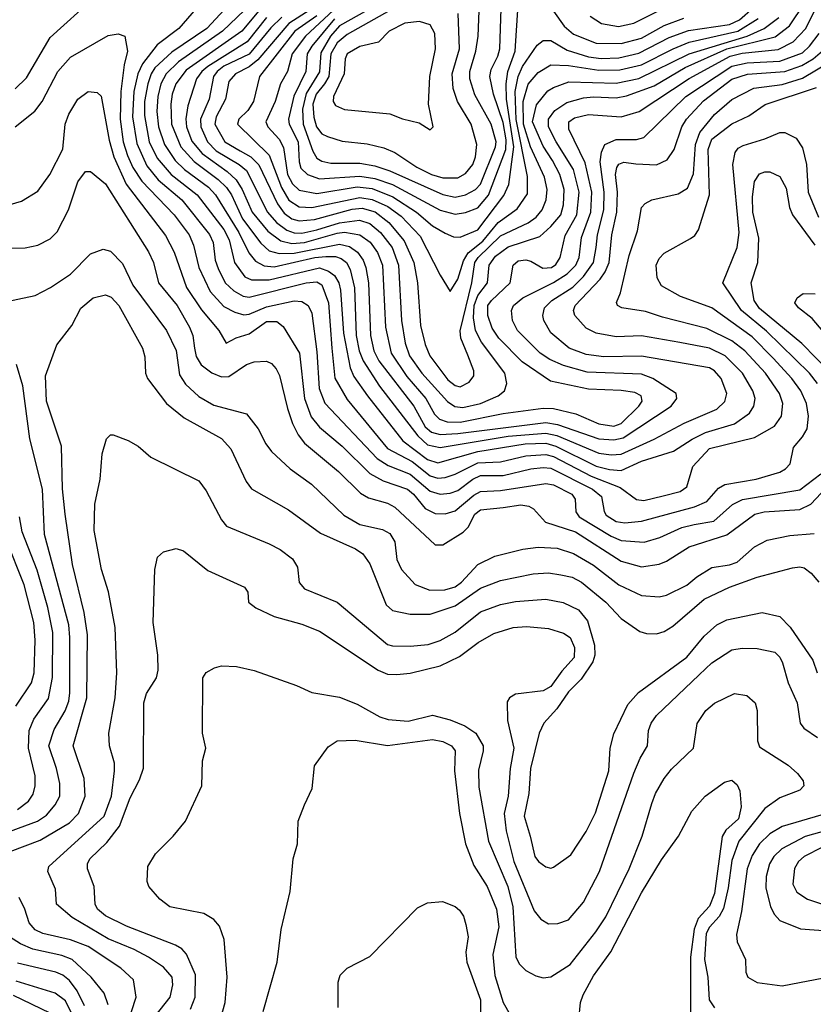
# Model space of a CAD drawing. Extents: x 1173029 to 1307123, y 522559 to 678521.
# Tile 540 of 623: x 1212333 to 1215488, y 662597 to 666511. Entities that reach past the tile are written whole.
import ezdxf

# ---------------------------------------------------------------- set-up
doc = ezdxf.new("R2010")
doc.units = 0

msp = doc.modelspace()

# ---------------------------------------------------------------- linework, layer by layer
at = {"layer": '0CON10XD'}
for points in [[(1213625, 666638.8), (1213403.7, 666495), (1213279.5, 666350.5), (1213245, 666323), (1213190.7, 666295), (1213164.8, 666265), (1213151.2, 666195), (1213114.3, 666125), (1213108.8, 666095), (1213148.3, 666025), (1213209.7, 665989.7), (1213252.7, 665965), (1213284.3, 665934.3), (1213358.2, 665778.2), (1213385, 665741.7), (1213415, 665719.1), (1213445, 665710.7), (1213505.9, 665715.9), (1213655, 665757.3), (1213695, 665761.2), (1213746.2, 665746.2), (1213801.3, 665705), (1213861.9, 665631.9), (1213900.7, 665545), (1213914.8, 665465), (1213926.1, 665295), (1213945, 665220), (1213963.8, 665175), (1214035, 665079.3), (1214065, 665056.8), (1214085, 665051.6), (1214120.5, 665069.5), (1214138.9, 665095), (1214138.2, 665115), (1214115, 665177.8), (1214087.2, 665245), (1214084.3, 665274.3), (1214130.4, 665465), (1214142.9, 665545), (1214156.3, 665565), (1214245, 665651.1), (1214355, 665702.6), (1214386.8, 665725), (1214411, 665755), (1214426.3, 665795), (1214429.7, 665835), (1214419.2, 665885), (1214364.6, 666004.6), (1214335.8, 666095), (1214335.3, 666184.7), (1214355, 666254.1), (1214395, 666300), (1214445, 666331.6), (1214515, 666328.3), (1214635, 666310.2), (1214719, 666311), (1214805, 666330.9), (1214930.5, 666395), (1214995, 666420.6), (1215188.6, 666465), (1215269.5, 666515)], [(1213515, 666526.3), (1213427.6, 666465), (1213287, 666285), (1213262.9, 666185), (1213240.1, 666149.9), (1213204.6, 666115), (1213199.1, 666095), (1213325, 665971.8), (1213373.5, 665843.5), (1213403.7, 665793.7), (1213445, 665766.7), (1213495, 665764.1), (1213685, 665804), (1213735, 665796.5), (1213797.5, 665767.5), (1213849.4, 665729.4), (1213925, 665650.3), (1214004.8, 665494.8), (1214045, 665430), (1214075, 665478.9), (1214097.7, 665552.3), (1214115.9, 665584.1), (1214175, 665630.5), (1214235, 665704.8), (1214311.5, 665758.5), (1214351.6, 665818.4), (1214352.1, 665887.9), (1214306.6, 666113.4), (1214303, 666225), (1214314.9, 666285.1), (1214332.6, 666325), (1214391, 666409), (1214415, 666427.3), (1214445, 666427.8), (1214509.8, 666389.8), (1214595, 666363.2), (1214645, 666356.8), (1214715, 666359.2), (1214795, 666377.8), (1214915, 666439.1), (1214992.6, 666467.4), (1215155, 666492), (1215195, 666509.3), (1215357.3, 666655)], [(1212315, 666235.3), (1212360.1, 666279.9), (1212455, 666439.6), (1212630.4, 666599.6)], [(1213200.2, 666609.8), (1213077.6, 666475), (1212938.5, 666381.5), (1212871, 666318.9), (1212855.4, 666295), (1212842.2, 666255), (1212829.6, 666185), (1212829.2, 666129.2), (1212848, 666025), (1212880.4, 665960.4), (1212935.6, 665895.6), (1213038.7, 665815), (1213145, 665676.4), (1213165.7, 665635), (1213187.5, 665545), (1213229, 665489), (1213255, 665476.8), (1213325, 665477.1), (1213524.6, 665524.6), (1213561.5, 665511.5), (1213585, 665493.2), (1213601.9, 665465), (1213609.3, 665435), (1213620, 665265), (1213646.7, 665126.7), (1213662, 665092), (1213716.4, 665015), (1213856.9, 664836.9), (1213955, 664762.2), (1213995, 664749.2), (1214155, 664794), (1214342.5, 664825), (1214425, 664827.4), (1214465, 664816), (1214625, 664736.4), (1214677.4, 664722.6), (1214725, 664718.5), (1214805, 664755.8), (1214932.5, 664795), (1215006.4, 664843.6), (1215059.8, 664870.2), (1215175, 664904.3), (1215235, 664946.4), (1215252.2, 664975), (1215256.5, 665005), (1215247.5, 665035), (1215207, 665105), (1215138, 665175), (1215075, 665205.5), (1214958.1, 665228.1), (1214805, 665254.4), (1214705, 665250.2), (1214625, 665264.7), (1214584.8, 665284.8), (1214540, 665335), (1214535.3, 665355), (1214541.8, 665375), (1214640.3, 665479.7), (1214661.3, 665508.7), (1214677.1, 665545), (1214687.4, 665655), (1214706.7, 665745), (1214709.4, 665825), (1214702.4, 665895), (1214707.1, 665922.9), (1214715, 665936), (1214735, 665944.7), (1214782.7, 665937.3), (1214865, 665934), (1214906.9, 665953.1), (1214935.2, 665994.8), (1214966.2, 666085), (1214983.8, 666115), (1215051.4, 666188.6), (1215165, 666273.8), (1215226.3, 666293.7), (1215375, 666304.2), (1215442, 666328), (1215487.4, 666355), (1215533.7, 666395)], [(1213285, 666605.1), (1213140.2, 666465), (1212965, 666342.7), (1212915.2, 666295), (1212894.7, 666255.3), (1212882, 666205), (1212878.4, 666145), (1212884.7, 666084.7), (1212908.5, 666015), (1212951.3, 665951.3), (1212988.4, 665915), (1213083.3, 665845), (1213111.7, 665815), (1213204.1, 665665), (1213243.7, 665583.7), (1213271.4, 665551.4), (1213305, 665531.9), (1213345, 665528), (1213506.4, 665565), (1213550.2, 665569.8), (1213589.3, 665569.3), (1213612, 665562), (1213632.4, 665545), (1213647, 665517), (1213663.8, 665445), (1213671.5, 665255), (1213683.2, 665195), (1213698.3, 665155), (1213764.3, 665054.3), (1213916.6, 664856.6), (1213955, 664820.9), (1214005, 664810), (1214275, 664855.1), (1214425, 664867.6), (1214468.2, 664858.2), (1214635, 664788.3), (1214685, 664781.1), (1214724, 664784), (1214856.2, 664843.8), (1214975, 664907), (1215105, 664962.2), (1215137.2, 664992.8), (1215144.2, 665025), (1215121.6, 665085), (1215095.8, 665115), (1215075, 665126.5), (1214805, 665172.6), (1214655, 665170.5), (1214585, 665180.4), (1214518.2, 665205), (1214445, 665266.2), (1214416.6, 665315), (1214413.5, 665335), (1214419.4, 665365), (1214449.4, 665395), (1214532.7, 665447.3), (1214575, 665490), (1214614.8, 665545), (1214624.5, 665604.5), (1214630.1, 665655), (1214655.4, 665755), (1214657.3, 665825), (1214641.4, 665945), (1214645.6, 665984.4), (1214659.1, 666015), (1214705, 666034.8), (1214785, 666033.7), (1214815, 666041.8), (1214981.7, 666205), (1215164.6, 666325.4), (1215225, 666338.5), (1215355, 666345.1), (1215445, 666379.4), (1215473.4, 666405), (1215512.2, 666455)], [(1213815, 666605.3), (1213605, 666486.3), (1213568.6, 666445), (1213530.8, 666379.2), (1213525, 666303.9), (1213472.2, 666217.8), (1213457.3, 666155), (1213460.8, 666095), (1213498.2, 665988.2), (1213515, 665960.3), (1213535, 665947.8), (1213570.9, 665940.9), (1213685, 665940.5), (1213745, 665930), (1213805, 665910.1), (1214015, 665815.2), (1214065, 665805.2)], [(1214065, 665805.2), (1214105, 665814.1), (1214145, 665835.2), (1214165, 665856.8), (1214225, 666004.6), (1214228.1, 666025), (1214207.4, 666095), (1214142.3, 666212.3), (1214122.4, 666275), (1214123.2, 666305), (1214147, 666385), (1214156, 666445), (1214162.4, 666615)], [(1213035.5, 666555), (1212965.4, 666475), (1212879.9, 666410.1), (1212821.8, 666335), (1212803.5, 666295), (1212786.6, 666225), (1212781.7, 666125), (1212798.7, 666018.7), (1212839.2, 665929.2), (1212884.5, 665874.5), (1212978.4, 665795), (1213087.4, 665657.4), (1213102.2, 665625), (1213111.1, 665555), (1213121.8, 665521.8), (1213150.7, 665465), (1213185, 665433.5), (1213222.2, 665412.2), (1213245, 665407.5), (1213472.5, 665465), (1213515, 665468.4), (1213535, 665457), (1213560.6, 665385), (1213574.5, 665205), (1213585.7, 665085.7), (1213635, 665000.7), (1213795, 664805.6), (1213893.1, 664755), (1213965, 664697.5), (1213995, 664688.7), (1214025, 664690.6), (1214065, 664703.8), (1214155, 664749), (1214245, 664752.7), (1214345, 664776.9), (1214425, 664781.9), (1214455, 664774), (1214605, 664696.7), (1214720.6, 664650.6), (1214785, 664603.2), (1214815, 664600), (1214891.7, 664618.3), (1214959.2, 664635), (1214985, 664654.4), (1215009.4, 664735), (1215075, 664805.7), (1215255, 664849.8), (1215333.8, 664895), (1215361.6, 664935), (1215366.7, 664985), (1215354.3, 665025), (1215298.5, 665105), (1215216.1, 665195), (1215164.4, 665234.4), (1215065, 665282.8), (1214888.1, 665328.1), (1214821, 665351), (1214726.7, 665365), (1214709.2, 665375), (1214705.9, 665385.9), (1214721.2, 665425), (1214756.6, 665573.4), (1214789.1, 665670.9), (1214805.9, 665764.1), (1214820, 665780), (1214845.9, 665794.1), (1214951.3, 665818.7), (1214988.5, 665841.5), (1215012.3, 665897.7), (1215020.4, 666015), (1215037.3, 666062.7), (1215096, 666134), (1215165, 666193.9), (1215252.2, 666237.8), (1215365, 666252.9), (1215445, 666278.6), (1215556.1, 666343.9)], [(1213283.7, 666546.3), (1213216.7, 666465), (1212995, 666310), (1212954.2, 666255), (1212939.9, 666215), (1212933.8, 666175), (1212937.1, 666095), (1212973.7, 666005), (1213026.3, 665946.3), (1213122.2, 665875), (1213155, 665843), (1213175, 665814.2), (1213219.4, 665719.4), (1213292.3, 665622.3), (1213325, 665592), (1213365, 665580.9), (1213425, 665582.3), (1213605, 665619), (1213645, 665609.4), (1213676.6, 665586.6), (1213699.1, 665555), (1213709.7, 665525), (1213719.4, 665465), (1213728.3, 665255), (1213741.1, 665195), (1213760.6, 665155), (1213899.8, 664975), (1213945, 664892.7), (1213971, 664871), (1214005, 664861.7), (1214075, 664865.7), (1214425, 664910.2), (1214472, 664902), (1214635, 664845.1), (1214695, 664840.7), (1214731.9, 664848.1), (1214923.8, 664975), (1214945.6, 665005), (1214943.1, 665025), (1214850.4, 665085), (1214805, 665101.1), (1214589.6, 665109.6), (1214495, 665136.6), (1214440.3, 665160.3), (1214402.8, 665185), (1214312.5, 665275), (1214293.1, 665315), (1214288.8, 665355), (1214296.7, 665375), (1214333.4, 665405), (1214455, 665465.5), (1214509.5, 665500.5), (1214543.8, 665535), (1214557.7, 665565), (1214567, 665645), (1214604.1, 665745), (1214608.1, 665825), (1214581.6, 665941.6), (1214516.3, 666075), (1214515.9, 666105), (1214539.1, 666120.9), (1214595, 666134), (1214725, 666124.8), (1214795.4, 666145), (1214995, 666276.5), (1215157.5, 666365), (1215205, 666377.4), (1215348.2, 666391.8), (1215407.6, 666422.4), (1215458.5, 666475), (1215513.5, 666585)], [(1213315, 666519.4), (1213237, 666423), (1213080.8, 666325), (1213057.3, 666305), (1213036.9, 666275), (1213002.2, 666167.8), (1212993.4, 666116.6), (1212997.1, 666085), (1213018.3, 666028.3), (1213058.8, 665978.8), (1213157.5, 665907.5), (1213193.4, 665873.4), (1213217.8, 665835), (1213257.6, 665745), (1213320.4, 665670.4), (1213372.1, 665632.1), (1213415, 665620.4), (1213466.2, 665625), (1213595, 665662), (1213625, 665665.5), (1213685, 665655.8), (1213726, 665626), (1213756.2, 665585), (1213776.2, 665535), (1213788.1, 665288.1), (1213810.2, 665185), (1213872.4, 665092.4), (1213948.4, 665005), (1213982.7, 664942.7), (1214002.4, 664922.4), (1214032.5, 664912.5), (1214085, 664910.6), (1214255, 664945.1), (1214415, 664966.7), (1214455, 664965.6), (1214543.6, 664943.6), (1214635, 664903.7), (1214695, 664895.6), (1214725, 664905.7), (1214795.3, 664975), (1214807.8, 664995), (1214803.8, 665015), (1214778.6, 665028.6), (1214725, 665036.8), (1214595, 665042.4), (1214443.5, 665073.5), (1214330.6, 665150.6), (1214238.3, 665245), (1214211.6, 665285), (1214193.9, 665335), (1214194.8, 665375), (1214208.7, 665395), (1214283.3, 665465), (1214294.6, 665535), (1214315, 665551.8), (1214345, 665556.7), (1214365, 665551.4), (1214413.1, 665523.1), (1214447.2, 665525), (1214465, 665537.6), (1214482.3, 665565), (1214502.3, 665652.3), (1214548.6, 665735), (1214557.7, 665825), (1214534.9, 665915), (1214465.5, 666025), (1214436.2, 666085), (1214435.9, 666115), (1214460.4, 666149.6), (1214508.7, 666181.3), (1214575, 666200), (1214615, 666204.2), (1214705, 666200.2), (1214745, 666208), (1214855, 666248.2), (1214979.5, 666320.5), (1215145, 666394.9), (1215337, 666443), (1215394.1, 666485.9), (1215453.8, 666575)], [(1213599.3, 666565), (1213469.2, 666445), (1213416, 666375), (1213398.6, 666305), (1213370.5, 666255), (1213348.8, 666185), (1213312.4, 666105), (1213319.2, 666085), (1213364.3, 666035), (1213382.1, 666002.1), (1213398.3, 665895), (1213418.4, 665858.4), (1213445, 665833.3), (1213515, 665819.1), (1213675, 665845.7), (1213735, 665840.2), (1213816.6, 665806.6), (1213910.7, 665745), (1213975, 665691.6), (1214025, 665662.1), (1214057.6, 665647.6), (1214085, 665646.3), (1214155.2, 665675), (1214257.7, 665812.3), (1214277.9, 665855), (1214297.6, 666005), (1214268.1, 666195), (1214267.5, 666255), (1214274.1, 666305), (1214302.9, 666385), (1214315, 666570)], [(1214065, 665737.8), (1214105, 665744), (1214155, 665763.3), (1214197, 665813), (1214265.6, 665995), (1214267.2, 666032.8), (1214255, 666102.3), (1214216.6, 666215), (1214201.9, 666285), (1214207.5, 666312.5), (1214234.3, 666365), (1214242.4, 666395), (1214247.4, 666555)], [(1214600.9, 666525), (1214645.8, 666495), (1214713.9, 666483.9), (1214775, 666496.1), (1214894.1, 666555.9)], [(1213375, 666520.8), (1213331.6, 666478.4), (1213245, 666373.8), (1213145, 666325.3), (1213118.4, 666305), (1213103.6, 666285), (1213086.6, 666195), (1213052.2, 666115), (1213052.9, 666085), (1213079.7, 666025), (1213115, 665989.7), (1213206.2, 665935), (1213235, 665911), (1213318.9, 665745), (1213354.8, 665705), (1213395, 665674), (1213425, 665663), (1213455, 665662.7), (1213515, 665674.7), (1213605, 665703.7), (1213683.6, 665713.6), (1213725, 665700.5), (1213768.3, 665665), (1213813.6, 665605), (1213839.5, 665535), (1213851.1, 665315), (1213865.7, 665224.3), (1213882.7, 665175), (1213932.3, 665105), (1214033.4, 664993.4), (1214062.9, 664972.9), (1214095, 664969.2), (1214165.1, 664984.9), (1214235.6, 665015), (1214261.1, 665035), (1214270, 665065), (1214261.6, 665105), (1214169.1, 665229.1), (1214144.9, 665274.9), (1214137.4, 665325), (1214140, 665375), (1214155, 665414.4), (1214193, 665465), (1214199.6, 665535), (1214225, 665571.1), (1214275, 665607.6), (1214400.6, 665649.4), (1214445, 665688.4), (1214484.4, 665735), (1214495.7, 665774.3), (1214497.9, 665835), (1214480.8, 665895), (1214451.3, 665951.3), (1214415, 666007.4), (1214371.4, 666105), (1214387.6, 666172.4), (1214432.6, 666227.4), (1214455, 666241.4), (1214516.6, 666263.4), (1214705, 666257.6), (1214795, 666277.2), (1214994.7, 666375), (1215225.1, 666444.9), (1215293.3, 666475), (1215351, 666519)], [(1213585, 666513.6), (1213494.6, 666405), (1213476.4, 666375), (1213471.3, 666305), (1213423.5, 666206.5), (1213401.9, 666115), (1213405.2, 666095), (1213440.9, 666025), (1213443.9, 665945), (1213450.4, 665920.4), (1213477.7, 665895), (1213525, 665878.6), (1213685, 665888.8), (1213745, 665879.9), (1213815.4, 665855.4), (1214005, 665753.8), (1214065, 665737.8)], [(1213805, 666547.3), (1213635, 666452), (1213595, 666419), (1213570.1, 666375), (1213561.8, 666285), (1213545.7, 666255), (1213512.6, 666215), (1213498.5, 666175), (1213502.7, 666122.7), (1213513.9, 666085), (1213535, 666056.9), (1213556.4, 666046.4), (1213615, 666027.3), (1213715, 666017.5), (1213781.4, 666001.4), (1213825, 665983.1), (1213912.7, 665925), (1213970.9, 665895), (1214015, 665882.1), (1214075, 665882)], [(1214075, 665882), (1214105, 665899.5), (1214134.8, 665935), (1214144.8, 665965.2), (1214150, 666015), (1214128.1, 666095), (1214073.9, 666185), (1214056.5, 666236.5), (1214052.1, 666295), (1214081.2, 666395), (1214077.1, 666535)], [(1214455.3, 666545), (1214498.4, 666485), (1214535, 666452.7), (1214625, 666417.2), (1214725, 666416.1), (1214805, 666437.1), (1214895, 666487.4), (1214973.7, 666516.3)], [(1213965, 666072.5), (1213976.7, 666085), (1213958.9, 666175), (1213963.3, 666285), (1213985.9, 666395), (1213984, 666455), (1213965, 666489.5), (1213923.2, 666503.2), (1213865, 666496.8), (1213801.5, 666465), (1213759.2, 666420.8), (1213685, 666403.8), (1213634.6, 666375), (1213627.5, 666355), (1213623.4, 666295), (1213581, 666205), (1213579.7, 666185), (1213588.9, 666168.9), (1213625, 666154.2), (1213805, 666136.4), (1213855, 666116.5), (1213920.8, 666100.8), (1213965, 666072.5)], [(1212315.4, 666084.6), (1212393.2, 666146.8), (1212423.2, 666185), (1212485.6, 666304.4), (1212535, 666362.1), (1212685, 666447.5), (1212724.2, 666454.2), (1212751.2, 666445), (1212761.5, 666385), (1212748.5, 666331.5), (1212735.7, 666225), (1212732.6, 666115), (1212745.2, 666024.8), (1212761.4, 665971.4), (1212783.4, 665923.4), (1212818.7, 665868.7), (1212948, 665735), (1213006.5, 665655), (1213024.4, 665615), (1213045.9, 665525), (1213090.6, 665430.6), (1213145, 665371), (1213188, 665348), (1213225, 665338.1), (1213245, 665339.5), (1213315, 665369.9), (1213425, 665393.3), (1213455, 665390.2), (1213479.6, 665375), (1213494.7, 665344.7), (1213515, 665190), (1213524.1, 665045), (1213546.9, 664986.9), (1213755, 664766.7), (1213798.2, 664738.2), (1213885, 664704.2), (1213965, 664636.1), (1214005, 664624.4), (1214045, 664628.3), (1214075, 664638.8), (1214135.3, 664684.7), (1214165, 664699.1), (1214255, 664699.3), (1214365.2, 664725.2), (1214415, 664731.3), (1214445, 664727.9), (1214610, 664645), (1214645.8, 664615), (1214656.2, 664556.2), (1214665, 664541.6), (1214705, 664516.7), (1214739, 664511), (1214805, 664517.7), (1215015.4, 664574.6), (1215065, 664595.8), (1215111.4, 664648.6), (1215136.3, 664663.7), (1215260.8, 664685), (1215355, 664712.4), (1215377.8, 664725), (1215396.7, 664745), (1215409.8, 664810.2), (1215445, 664852.5), (1215463.2, 664885), (1215469.8, 664935), (1215461.5, 664985), (1215438.7, 665035), (1215402.5, 665085), (1215329.2, 665165), (1215245, 665250.6), (1215085, 665364.7), (1214959.9, 665409.9), (1214885, 665452.9), (1214867.1, 665485), (1214863.1, 665535), (1214875, 665561.9), (1214895, 665582.7), (1214999.5, 665640.5), (1215016.9, 665653.1), (1215031.4, 665675), (1215075.3, 665815), (1215069.9, 665995), (1215085, 666036.1), (1215165, 666097), (1215231.5, 666128.5), (1215297.2, 666172.8), (1215501.2, 666241.2)], [(1212295, 665775.4), (1212340.5, 665789.5), (1212405, 665829.4), (1212452.9, 665895), (1212505, 665996), (1212514.7, 666095), (1212528.8, 666135), (1212565, 666194.5), (1212605, 666225.6), (1212640.8, 666220.8), (1212656.6, 666206.6), (1212688.5, 666031.5), (1212707.3, 665965), (1212756.2, 665856.2), (1212912.5, 665652.5), (1212947.2, 665587.2), (1212996.5, 665446.5), (1213056.7, 665356.7), (1213125.4, 665275), (1213154.3, 665224.3), (1213194.1, 665245.9), (1213245, 665261.8), (1213315, 665311.6), (1213355, 665311), (1213381, 665291), (1213445.6, 665185), (1213466.1, 665005), (1213492.7, 664932.7), (1213525, 664890.6), (1213615, 664815.8), (1213725, 664707.1), (1213778.1, 664678.1), (1213875, 664644.8), (1213898.8, 664625), (1213945, 664568.1), (1213985, 664547.4), (1214025, 664546), (1214065, 664558.4), (1214138.9, 664621.1), (1214165, 664635.8), (1214245, 664639.5), (1214425, 664667.7), (1214455, 664661.5), (1214528.7, 664625), (1214541.2, 664605), (1214544.1, 664555), (1214558.1, 664535), (1214685, 664458), (1214725, 664441), (1214816.3, 664433.7), (1214878, 664452), (1214965, 664492.9), (1215014.4, 664504.4), (1215092.8, 664517.2), (1215166.9, 664583.1), (1215206.4, 664603.6), (1215435, 664642), (1215517.8, 664705)], [(1215504.4, 665064.4), (1215473.4, 665105), (1215302.7, 665272.7), (1215202.5, 665355), (1215128.5, 665465), (1215185, 665605.7), (1215193.3, 665665), (1215168.1, 665935), (1215177.6, 665982.4), (1215189.8, 666000.2), (1215209.1, 666010.9), (1215295, 666036.6), (1215355, 666062.3), (1215375, 666062.7), (1215420.2, 666040.2), (1215445, 666000.8), (1215461.7, 665935), (1215468.4, 665825), (1215508.4, 665725)], [(1212275, 665601.8), (1212355, 665603.8), (1212406.1, 665613.9), (1212455, 665640), (1212483, 665667), (1212527.5, 665755), (1212564.1, 665865.9), (1212595, 665906.5), (1212615, 665907.5), (1212675, 665858.5), (1212845, 665587.3), (1212865.3, 665545), (1212885.3, 665465), (1212959.8, 665375), (1213009, 665289), (1213021.7, 665255), (1213027.9, 665205), (1213035, 665172.5), (1213055, 665139.3), (1213097, 665107), (1213135, 665090.6), (1213165, 665092.8), (1213235, 665140), (1213265, 665150.9), (1213313.9, 665153.9), (1213335, 665144.5), (1213353.4, 665123.4), (1213366.1, 665096.1), (1213397.4, 664965), (1213418.3, 664905), (1213440.3, 664860.3), (1213465, 664826.9), (1213601.3, 664715), (1213688.1, 664628.1), (1213719.9, 664609.9), (1213795, 664588.6), (1213825, 664573.5), (1213985, 664423.3), (1214015, 664423.3), (1214096.5, 664473.5), (1214116, 664494), (1214142.3, 664545), (1214165, 664562.7), (1214255, 664571.9), (1214325, 664582), (1214357.6, 664577.6), (1214376.5, 664566.5), (1214423.1, 664513.1), (1214542.7, 664475), (1214725, 664358), (1214805, 664336.4), (1214875, 664345.9), (1214905, 664358.4), (1214995, 664415.8), (1215145, 664463.6), (1215255.5, 664545), (1215293.3, 664555), (1215435, 664563.3), (1215478.8, 664585), (1215559.4, 664670.6)], [(1215557.1, 665107.1), (1215442.9, 665222.9), (1215275, 665362.6), (1215253.1, 665395), (1215240.7, 665465), (1215267.5, 665545), (1215271.8, 665641.8), (1215247.8, 665745), (1215247, 665807), (1215255, 665867.5), (1215275, 665898.2), (1215295, 665906.4), (1215315, 665906.2), (1215355, 665887.8), (1215380.9, 665840.9), (1215393.8, 665763.8), (1215405, 665734.4), (1215493.9, 665613.9)], [(1212257.5, 665385), (1212395, 665413.8), (1212455.9, 665445.9), (1212535, 665499.6), (1212615, 665579.5), (1212665, 665598.1), (1212695, 665590), (1212741.8, 665541.8), (1212783.1, 665455), (1212917.1, 665275), (1212955, 665195.8), (1212969, 665099), (1212992.5, 665062.5), (1213045, 665012.8), (1213105, 664978.1), (1213235, 664944.3), (1213281.5, 664885), (1213311.2, 664825), (1213334.4, 664794.4), (1213408.5, 664725), (1213493.5, 664665), (1213621.5, 664541.5), (1213685, 664504.7), (1213775, 664484.1), (1213805, 664468.9), (1213824.1, 664435), (1213833.1, 664365), (1213851.2, 664325), (1213905, 664265.4), (1213963.3, 664243.3), (1214023.9, 664243.9), (1214065, 664256.6), (1214090, 664275), (1214155, 664344.7), (1214221.9, 664378.1), (1214333.8, 664406.2), (1214395, 664414.1), (1214470.1, 664410.1), (1214535, 664388.4), (1214615, 664342.4), (1214715, 664264.7), (1214805, 664221.8), (1214875, 664216.6), (1214905, 664222.8), (1214985, 664262.7), (1215025, 664296.2), (1215085, 664333.4), (1215155, 664343.9), (1215185, 664354.7), (1215255, 664415.4), (1215305, 664442), (1215395, 664460), (1215491.8, 664468.2)], [(1215556.2, 665236.2), (1215483.3, 665323.3), (1215429.2, 665365), (1215414.2, 665385), (1215424, 665405), (1215447.7, 665422.3), (1215495, 665421.4)], [(1212296.1, 663203.9), (1212415, 663250), (1212531.7, 663318.3), (1212567.4, 663355), (1212593.8, 663425), (1212589.2, 663495), (1212546.2, 663625), (1212600.6, 663815), (1212602.3, 664065), (1212590.2, 664155), (1212543.6, 664345), (1212514.2, 664545.8), (1212503.8, 664646.2), (1212499.7, 664815), (1212439.4, 664995), (1212435.9, 665095), (1212481.3, 665218.7), (1212540.6, 665295), (1212576.2, 665363.8), (1212625, 665405.4), (1212675, 665416.9), (1212697.2, 665407.2), (1212727.5, 665375), (1212821.5, 665205), (1212830.9, 665170.9), (1212833.8, 665105), (1212841.2, 665085), (1212916.4, 664985), (1212987.8, 664927.8), (1213135, 664845.4), (1213172.3, 664805), (1213233.3, 664675), (1213255.4, 664645.4), (1213402, 664562), (1213529.2, 664469.2), (1213667.8, 664407.8), (1213697.7, 664387.7), (1213725, 664348.1), (1213789.6, 664185), (1213815, 664162.1), (1213885, 664147.3), (1213965, 664147.8), (1214065, 664180.6), (1214165, 664251.1), (1214245, 664281), (1214375, 664307.9), (1214435, 664312), (1214484.4, 664304.4), (1214529.4, 664295), (1214566.1, 664275), (1214664.1, 664195), (1214725, 664131.2), (1214798.9, 664078.9), (1214825, 664071.1), (1214865, 664070), (1214895, 664078.5), (1214930.1, 664099.9), (1215055, 664207.8), (1215155, 664255.3), (1215265, 664295.3), (1215405, 664332.3), (1215435, 664336.1), (1215451.3, 664331.3), (1215480.3, 664310.3), (1215510, 664275)], [(1212240.9, 663265), (1212403.8, 663325), (1212440.5, 663349.5), (1212475, 663389.6), (1212492.6, 663425), (1212492.4, 663475), (1212480.2, 663535), (1212449.8, 663625), (1212470.5, 663689.5), (1212513.6, 663763.6), (1212528.2, 663801.8), (1212532.8, 663835), (1212533.2, 664055), (1212528.3, 664105), (1212431.4, 664465), (1212424.4, 664644.4), (1212374.3, 664844.3), (1212345.2, 665055.2), (1212320.1, 665140.1)], [(1212851.9, 662525), (1212932, 662625), (1212942.2, 662675), (1212939.1, 662705), (1212905, 662744.7), (1212845.4, 662785), (1212789.1, 662815), (1212685, 662857.9), (1212541.7, 662941.7), (1212479.2, 662995), (1212475.7, 663055), (1212445.8, 663125), (1212448.6, 663145), (1212669.5, 663345), (1212698.3, 663425), (1212710.9, 663525), (1212710, 663555), (1212690, 663625), (1212687.9, 663675), (1212712.5, 663815), (1212720, 663915), (1212712.7, 664095), (1212686, 664236), (1212658.8, 664325), (1212629.7, 664479.7), (1212631.5, 664585), (1212653.1, 664685), (1212661.1, 664785), (1212678.8, 664845), (1212695, 664860), (1212705, 664861.2), (1212765, 664838), (1212803.8, 664815), (1212855, 664772), (1213045, 664677.1), (1213075, 664638.6), (1213135, 664522.9), (1213155, 664497.5), (1213325, 664427.5), (1213369.2, 664405), (1213417.4, 664367.4), (1213438.1, 664335), (1213445, 664273.8), (1213465, 664249.1), (1213595, 664195.6), (1213795, 664027.3), (1213815, 664021.6), (1213885, 664020.6), (1213957.5, 664027.5), (1214005, 664043.2), (1214065, 664075.7), (1214165, 664157.4), (1214245, 664185.7), (1214305, 664197.6), (1214425, 664207.4), (1214494.3, 664194.3), (1214554.4, 664164.4), (1214591.2, 664121.2), (1214618.9, 664025), (1214619.2, 663985), (1214611.5, 663958.5), (1214565, 663889.2), (1214515, 663838.8), (1214469.1, 663770.9), (1214416.6, 663715), (1214398.6, 663675), (1214363.7, 663535), (1214357.6, 663435), (1214338.6, 663345), (1214363.2, 663265), (1214380.9, 663185), (1214395.3, 663165.3), (1214425, 663143.5), (1214445, 663138.5), (1214455, 663142.5), (1214525, 663191.5), (1214585, 663283.5), (1214621.8, 663358.2), (1214675.3, 663525), (1214680.8, 663615), (1214695, 663672), (1214751.5, 663788.5), (1214794, 663836), (1214985, 663976.7), (1215055, 664060), (1215104.7, 664105.3), (1215145, 664125.3), (1215285, 664153.8), (1215355, 664138.8), (1215396.3, 664096.3), (1215486.2, 663965), (1215503.9, 663915)], [(1212325, 663371.3), (1212367.8, 663405), (1212387, 663433), (1212394.8, 663465), (1212394.8, 663505.2), (1212368.6, 663615), (1212371, 663685), (1212389.5, 663730.5), (1212448, 663812), (1212464.2, 663895.8), (1212464.8, 664074.8), (1212444.6, 664174.6), (1212402.5, 664322.5), (1212343.5, 664475), (1212332.9, 664535)], [(1212318.3, 663781.7), (1212379.8, 663875), (1212390.4, 663915), (1212395.2, 664045), (1212389.7, 664115), (1212350.7, 664265), (1212277.7, 664447.7)], [(1213012.2, 662577.8), (1213030.5, 662625), (1213032.5, 662715), (1212996, 662796), (1212977.4, 662817.4), (1212952.8, 662832.8), (1212758.1, 662908.1), (1212675, 662948.4), (1212642.9, 662975), (1212634, 662995), (1212630, 663065), (1212602.5, 663135), (1212602.3, 663155), (1212612.1, 663175), (1212679.8, 663240.2), (1212730, 663305), (1212772.1, 663417.9), (1212810.3, 663489.7), (1212825.7, 663535.7), (1212826.5, 663795), (1212837, 663833), (1212876.8, 663895), (1212883.9, 663925), (1212882.5, 663985), (1212863.8, 664115), (1212870, 664325), (1212881.4, 664375), (1212904.5, 664395.5), (1212955, 664409.1), (1212985, 664400), (1213080.8, 664320.8), (1213226.7, 664255), (1213240, 664235), (1213243.3, 664195), (1213272.6, 664172.6), (1213345, 664139.1), (1213455, 664108.2), (1213525, 664079.6), (1213758.9, 663925), (1213795, 663908.7), (1213832.4, 663907.6), (1213885, 663912.7), (1214005, 663942.2), (1214081.1, 663978.9), (1214155.5, 664035), (1214218.6, 664071.4), (1214294.6, 664094.6), (1214348.5, 664098.5), (1214435, 664090.4), (1214495, 664072.1), (1214521.5, 664055), (1214539.4, 664015), (1214537, 663975), (1214488.4, 663921.6), (1214445, 663860.3), (1214415, 663843.3), (1214305, 663829.2), (1214280, 663815), (1214271.2, 663798.8), (1214272.3, 663725), (1214297.3, 663615), (1214283, 663535), (1214275.2, 663425), (1214259.6, 663355), (1214266.8, 663286.8), (1214297.9, 663165), (1214378.3, 662968.3), (1214405.7, 662935), (1214435, 662916.5), (1214472.1, 662917.9), (1214515, 662932.5), (1214575, 663002.9), (1214638, 663125), (1214774.5, 663515.5), (1214799.7, 663575), (1214829.2, 663625), (1214833.2, 663685), (1214843.9, 663715), (1214865.4, 663745), (1215033.9, 663906.1), (1215085, 663954.7), (1215165, 664005.9), (1215205, 664012.7), (1215265, 664012), (1215335, 663996.2), (1215355, 663976.9), (1215365.3, 663955), (1215388.7, 663875), (1215423.8, 663795), (1215436.4, 663715), (1215450, 663695), (1215505, 663657.3)], [(1213122.5, 662505), (1213150.4, 662605), (1213157.9, 662705), (1213145.6, 662855), (1213127.2, 662907.2), (1213104.5, 662934.5), (1213065, 662958.1), (1212930, 662985), (1212890, 663015), (1212846.7, 663065), (1212840, 663085), (1212843.3, 663145), (1212873.8, 663195), (1212943.8, 663265), (1212992, 663325), (1213058, 663465), (1213060, 663565), (1213074, 663615), (1213060, 663675), (1213062, 663895), (1213075, 663916.2), (1213107.5, 663935), (1213135, 663942), (1213195, 663939.2), (1213265, 663924.2), (1213434.4, 663864.4), (1213495, 663836.2), (1213605, 663817.8), (1213675, 663789.5), (1213765, 663739.6), (1213798.7, 663728.7), (1213877.4, 663722.6), (1213975, 663746.2), (1214045, 663727.8), (1214103.4, 663703.4), (1214146.2, 663675), (1214175.3, 663625), (1214176.1, 663605), (1214157.9, 663527.9), (1214159.2, 663460.8), (1214196.8, 663245), (1214273.9, 663065), (1214294.3, 662985), (1214305.3, 662785.3), (1214318.7, 662758.7), (1214345, 662732.2), (1214385, 662710), (1214415, 662702.2), (1214445, 662706.5), (1214521.2, 662755), (1214623.5, 662885), (1214663.3, 662945), (1214756.7, 663135), (1214808, 663265), (1214846.1, 663395), (1214861.1, 663435), (1214895.5, 663495), (1214925, 663531.1), (1215012.2, 663615), (1215027, 663713), (1215060.6, 663765), (1215095, 663794.4), (1215175, 663832.5), (1215224.3, 663824.3), (1215257.5, 663795), (1215265.6, 663765), (1215266.9, 663645), (1215275, 663620), (1215387.9, 663547.9), (1215426, 663515), (1215448, 663485), (1215450, 663465), (1215435, 663448), (1215355, 663417.5), (1215295, 663375.4), (1215192.1, 663245), (1215165, 663168.1), (1215150.3, 663059.7), (1215131.8, 662978.2), (1215114.1, 662945.9), (1215075, 662904.2), (1215062, 662878), (1215055.1, 662775), (1215069.3, 662705), (1215074.8, 662615), (1215095, 662583.1)], [(1213301.5, 662568.5), (1213356.4, 662765), (1213373.1, 662895), (1213409.2, 663045), (1213420.8, 663175), (1213437.5, 663235), (1213440, 663325), (1213465, 663390), (1213495.7, 663454.3), (1213505.8, 663545), (1213559.8, 663620.2), (1213595, 663644.6), (1213667.4, 663647.4), (1213795, 663625.3), (1213975, 663649.1), (1214015, 663641.4), (1214050.5, 663625), (1214064.6, 663605), (1214062.2, 663525), (1214081.8, 663355), (1214106.2, 663235), (1214138.7, 663148.7), (1214191.2, 663065), (1214228.9, 662975), (1214238.4, 662905), (1214214.3, 662795.7), (1214221.9, 662711.9), (1214255, 662604.3), (1214305.6, 662515)], [(1214555.5, 662535.5), (1214563.1, 662605), (1214574, 662635), (1214615, 662710.5), (1214683.7, 662806.3), (1214805, 663040), (1214885, 663171.1), (1214951.8, 663265), (1215004.7, 663365.3), (1215058.1, 663425), (1215135, 663480), (1215165, 663488.1), (1215185, 663469.2), (1215195.8, 663445.8), (1215201.7, 663381.8), (1215190.4, 663335), (1215141, 663289), (1215125.7, 663264.3), (1215095, 663037.5), (1215075, 662986.8), (1215031.1, 662938.9), (1215014.4, 662895.6), (1215000.5, 662785), (1215000.7, 662545)], [(1215595, 663371.5), (1215365, 663304.4), (1215315, 663275.3), (1215274.3, 663235), (1215245, 663188.8), (1215225.8, 663135.8), (1215203.4, 662966.6), (1215182.7, 662875), (1215185.6, 662845), (1215218.8, 662775), (1215220, 662725), (1215228, 662705), (1215265, 662684.4), (1215365, 662670.8), (1215565, 662709.7)], [(1215635.6, 663314.4), (1215455.6, 663264.4), (1215362.8, 663215), (1215331.7, 663185), (1215313.9, 663155), (1215301, 663105), (1215299.2, 663060.7), (1215317.6, 662985), (1215333.9, 662953.9), (1215355, 662930.4), (1215436.9, 662896.9), (1215600, 662885)], [(1215525, 663221.7), (1215452, 663185), (1215429.1, 663165), (1215413.1, 663136.9), (1215406.7, 663075), (1215423.2, 663043.2), (1215465, 663014.7), (1215575, 662977.8)], [(1212760.2, 662515), (1212796.7, 662625), (1212786.2, 662695), (1212735, 662740.3), (1212605, 662827.1), (1212535, 662853), (1212425, 662878.4), (1212395, 662892.6), (1212371.6, 662921.6), (1212354.1, 662975), (1212331.6, 663021.6)], [(1213600, 662585), (1213600, 662685), (1213607.3, 662712.7), (1213635, 662741.2), (1213725, 662786.7), (1213915, 662981.2), (1213955, 663000), (1214014.2, 663005.8), (1214065, 662985.8), (1214081.7, 662971.7), (1214097, 662947), (1214106.7, 662915), (1214116.7, 662865), (1214107.1, 662805), (1214110.8, 662765), (1214165.2, 662615), (1214165.9, 662474.1)], [(1212685.2, 662595.2), (1212668.8, 662641.2), (1212617.5, 662705), (1212542.5, 662775), (1212501.4, 662791.4), (1212385, 662816.2), (1212337.1, 662837.1), (1212293.1, 662865)], [(1212590.8, 662590.8), (1212561.2, 662651.2), (1212531.5, 662691.5), (1212505, 662712.7), (1212476.7, 662725), (1212325, 662761.1)], [(1212551.9, 662538.1), (1212515, 662610.5), (1212475, 662641.7), (1212319.6, 662689.6)], [(1212455, 662562.5), (1212308.1, 662631.9)]]:
    msp.add_lwpolyline(points, dxfattribs=at)

doc.saveas('drawing.dxf')
